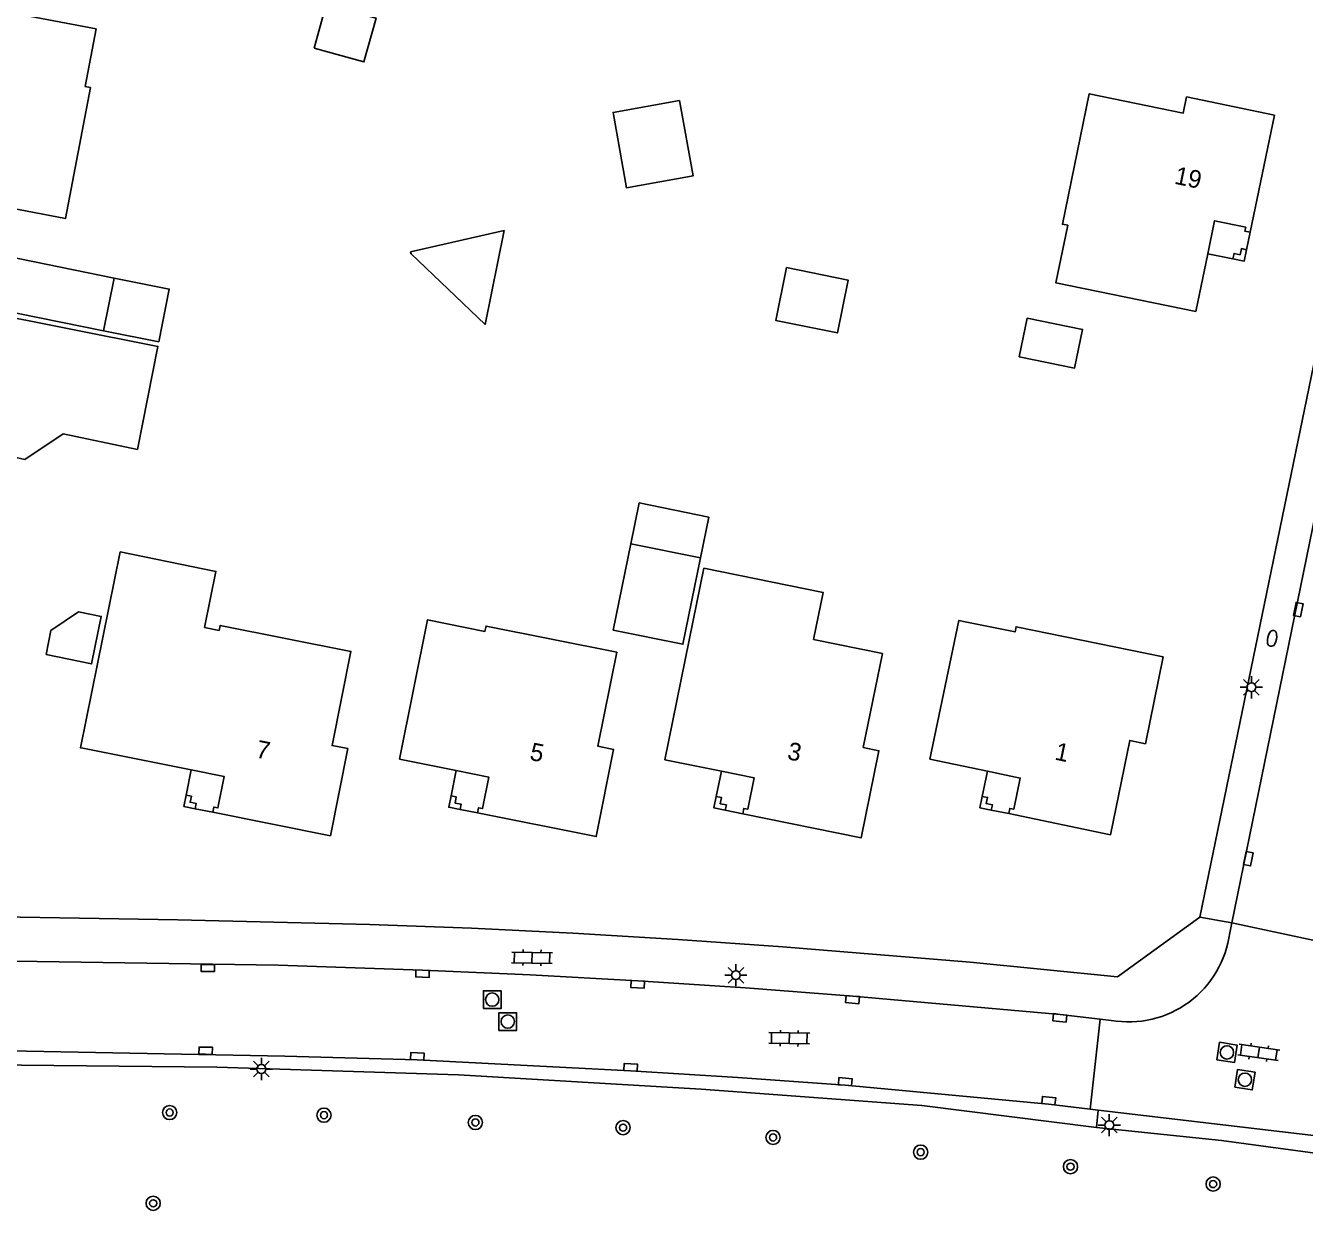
# Model space of a CAD drawing. Extents: x 124000 to 128010, y 398999 to 403000.
# Drawn here: x 127764.8 to 127836.8, y 399798.4 to 399865.1 of the extents above; entities that cross this region are included whole.
import ezdxf

# ---------------------------------------------------------------- set-up
doc = ezdxf.new("R2010")
doc.units = 0
for name, color, linetype in [('gg-anno-huisnummerreeks BGT', 7, 'Continuous'), ('gg-bbg-bijgebouw', 7, 'Continuous'), ('gg-bbg-gedigitaliseerde bebouwing', 7, 'Continuous'), ('gg-bbg-gedigitaliseerde bijgebouw', 7, 'Continuous'), ('gg-bbg-hoofdgebouw', 7, 'Continuous'), ('gg-bbg-luifel en loopbrug', 7, 'Continuous'), ('gg-bbg-onder overbouw', 7, 'Continuous'), ('gg-bbg-pand overbouw', 7, 'Continuous'), ('gg-bbg-pilaar onder overbouw', 7, 'Continuous'), ('gg-bbg-pilaar pand', 7, 'Continuous'), ('gg-knt-verharding', 7, 'Continuous'), ('gt-grn-groengrens', 7, 'Continuous'), ('gt-grn-weggrens', 7, 'Continuous'), ('gt-symb-boom', 7, 'Continuous'), ('gt-symb-brandkraan', 7, 'Continuous'), ('gt-symb-klinker verharding', 7, 'Continuous'), ('gt-symb-kolk', 7, 'Continuous'), ('gt-symb-lichtmast', 7, 'Continuous'), ('gt-symb-rioolschacht', 7, 'Continuous')]:
    doc.layers.add(name, color=color, linetype=linetype)

# ---------------------------------------------------------------- blocks, each defined once
blk = doc.blocks.new('gt0-LMAST')
at = {"layer": 'gt-symb-lichtmast'}
for p, q in [((-0.182, 0.173), (-0.447, 0.438)), ((-0.005, 0.246), (-0.005, 0.621)), ((0.172, 0.173), (0.437, 0.438)), ((-0.255, -0.004), (-0.63, -0.004)), ((-0.182, -0.181), (-0.447, -0.446)), ((-0.005, -0.254), (-0.005, -0.629)), ((0.437, -0.446), (0.172, -0.181)), ((0.245, -0.004), (0.62, -0.004))]:
    blk.add_line(p, q, dxfattribs=at)
blk.add_circle((-0.005, -0.004), 0.25, dxfattribs=at)
blk = doc.blocks.new('gt0-BOOM')
at = {"layer": 'gt-symb-boom'}
for radius in [0.4, 0.2]:
    blk.add_circle((0, 0), radius, dxfattribs=at)
blk = doc.blocks.new('gt0-RS')
at = {"layer": 'gt-symb-rioolschacht'}
blk.add_lwpolyline([(-0.5, -0.5), (0.5, -0.5), (0.5, 0.5), (-0.5, 0.5)], close=True, dxfattribs=at)
blk.add_circle((0, 0), 0.375, dxfattribs=at)
blk = doc.blocks.new('gt0-KOLK')
at = {"layer": 'gt-symb-kolk'}
blk.add_lwpolyline([(0, 0), (0.375, 0), (0.375, 0.4), (-0.375, 0.4), (-0.375, 0), (0, 0)], dxfattribs=at)
blk = doc.blocks.new('gt0-KL1')
at = {"layer": 'gt-symb-klinker verharding'}
for p, q in [((-1.15, 0.3), (1.15, 0.3)), ((-1, -0.3), (-1, 0.3)), ((-0.5, 0.3), (-0.5, 0.45)), ((0, -0.3), (0, 0.3)), ((0.5, 0.3), (0.5, 0.45)), ((1, -0.3), (1, 0.3)), ((-1.15, -0.3), (1.15, -0.3)), ((-0.5, -0.45), (-0.5, -0.3)), ((0.5, -0.45), (0.5, -0.3))]:
    blk.add_line(p, q, dxfattribs=at)
blk = doc.blocks.new('gt0-BR')
at = {"layer": 'gt-symb-brandkraan'}
for centre, radius, start, end in [((-0.244, 0), 0.206, 107.56694, 252.43307), ((0.599, -2.664), 3, 106.89205, 107.56694), ((0, -0.691), 0.938, 73.10799, 106.89205), ((-0.599, -2.664), 3, 72.43309, 73.10799), ((0.244, 0), 0.206, 287.56695, 72.43309), ((0.599, 2.664), 3, 252.43307, 253.10797), ((0, 0.691), 0.938, 253.10797, 286.89206), ((-0.599, 2.664), 3, 286.89206, 287.56695)]:
    blk.add_arc(centre, radius, start, end, dxfattribs=at)

msp = doc.modelspace()

# ---------------------------------------------------------------- linework, layer by layer
at = {"layer": 'gg-bbg-bijgebouw'}
for p, q in [((127769.784, 399850.904), (127769.181, 399847.945)), ((127769.181, 399847.945), (127762.288, 399849.337))]:
    msp.add_line(p, q, dxfattribs=at)
msp.add_lwpolyline([(127762.288, 399849.337), (127762.891, 399852.31), (127769.784, 399850.904)], dxfattribs=at)
at = {"layer": 'gg-bbg-gedigitaliseerde bebouwing'}
for p, q in [((127802.386, 399831.646), (127800.786, 399823.808)), ((127774.867, 399831.242), (127775.694, 399831.076)), ((127813.029, 399829.788), (127809.158, 399830.574))]:
    msp.add_line(p, q, dxfattribs=at)
for points in [[(127830.679, 399849.04), (127822.796, 399850.641), (127823.463, 399853.88), (127823.17, 399853.94), (127824.678, 399861.283), (127829.966, 399860.198), (127830.153, 399861.105), (127835.104, 399860.079)], [(127770.126, 399835.502), (127775.511, 399834.405), (127774.867, 399831.242)], [(127809.158, 399830.574), (127809.695, 399833.22), (127802.982, 399834.582), (127802.386, 399831.646)], [(127815.696, 399823.848), (127817.338, 399831.644), (127817.692, 399831.57)], [(127817.692, 399831.57), (127820.5, 399831), (127820.559, 399831.291), (127828.84, 399829.598)]]:
    msp.add_lwpolyline(points, dxfattribs=at)
at = {"layer": 'gg-bbg-gedigitaliseerde bijgebouw'}
for p, q in [((127797.88, 399831.107), (127798.873, 399835.961)), ((127798.873, 399835.961), (127802.789, 399835.16))]:
    msp.add_line(p, q, dxfattribs=at)
for points in [[(127781.041, 399863.85), (127781.721, 399866.311), (127784.522, 399865.538), (127783.842, 399863.077), (127781.041, 399863.85)], [(127801.616, 399860.898), (127802.369, 399856.661), (127798.62, 399855.995), (127797.867, 399860.232), (127801.616, 399860.898)], [(127791.736, 399853.598), (127790.674, 399848.307), (127786.497, 399852.282), (127786.47, 399852.38), (127791.736, 399853.598)], [(127807.635, 399851.501), (127807.028, 399848.533), (127810.501, 399847.823), (127811.108, 399850.791), (127807.635, 399851.501)], [(127821.182, 399848.663), (127824.298, 399848.026), (127823.853, 399845.847), (127820.736, 399846.484), (127821.182, 399848.663)], [(127802.789, 399835.16), (127801.796, 399830.307), (127797.88, 399831.107)], [(127765.945, 399829.726), (127766.223, 399831.087), (127767.766, 399832.136), (127769.053, 399831.873), (127768.507, 399829.202), (127765.945, 399829.726)]]:
    msp.add_lwpolyline(points, dxfattribs=at)
at = {"layer": 'gg-bbg-hoofdgebouw'}
for p, q in [((127833.738, 399853.488), (127835.104, 399860.079)), ((127831.346, 399852.279), (127830.679, 399849.04)), ((127774.116, 399823.236), (127767.928, 399824.473)), ((127789.035, 399823.196), (127785.849, 399823.837)), ((127803.97, 399823.159), (127800.786, 399823.808)), ((127815.696, 399823.848), (127818.947, 399823.163)), ((127781.956, 399819.528), (127775.332, 399820.851))]:
    msp.add_line(p, q, dxfattribs=at)
for points in [[(127756.657, 399855.32), (127761.57, 399854.389), (127761.738, 399855.273), (127767.043, 399854.265), (127768.443, 399861.633), (127768.148, 399861.689), (127768.763, 399864.931), (127760.903, 399866.422), (127760.297, 399863.229), (127758.23, 399863.622), (127756.657, 399855.32)], [(127762.236, 399849.057), (127772.24, 399847.07), (127771.087, 399841.263)], [(127771.087, 399841.263), (127766.906, 399842.138), (127764.757, 399840.707), (127764.099, 399840.845), (127763.415, 399837.42), (127762.817, 399837.538), (127762.627, 399836.652), (127758.214, 399837.516), (127758.388, 399838.404), (127753.398, 399839.396), (127754.894, 399847.049), (127759.344, 399846.165)], [(127770.126, 399835.502), (127767.881, 399824.482), (127767.928, 399824.473)], [(127775.694, 399831.076), (127775.753, 399831.37), (127783.108, 399829.903), (127782.052, 399824.607), (127782.935, 399824.431), (127781.956, 399819.528)], [(127790.239, 399820.811), (127796.923, 399819.483), (127797.899, 399824.387), (127797.016, 399824.563), (127798.072, 399829.859), (127790.717, 399831.326), (127790.658, 399831.032), (127787.423, 399831.681), (127785.849, 399823.837)], [(127805.167, 399820.771), (127811.843, 399819.417), (127812.837, 399824.317), (127811.955, 399824.496), (127813.029, 399829.788)], [(127820.14, 399820.774), (127825.879, 399819.589), (127826.957, 399824.896), (127827.837, 399824.709), (127828.84, 399829.598)]]:
    msp.add_lwpolyline(points, dxfattribs=at)
at = {"layer": 'gg-bbg-luifel en loopbrug'}
for points in [[(127769.784, 399850.904), (127772.879, 399850.289), (127772.291, 399847.327), (127769.181, 399847.945)], [(127798.873, 399835.961), (127799.342, 399838.256), (127803.258, 399837.455), (127802.789, 399835.16)]]:
    msp.add_lwpolyline(points, dxfattribs=at)
at = {"layer": 'gg-bbg-onder overbouw'}
for points in [[(127831.346, 399852.279), (127831.729, 399854.142), (127833.491, 399853.774), (127833.444, 399853.549), (127833.738, 399853.488)], [(127774.116, 399823.236), (127775.979, 399822.863), (127775.626, 399821.098), (127775.391, 399821.145), (127775.332, 399820.851)], [(127789.035, 399823.196), (127790.876, 399822.825), (127790.524, 399821.06), (127790.298, 399821.105), (127790.239, 399820.811)], [(127805.167, 399820.771), (127805.227, 399821.065), (127805.452, 399821.019), (127805.813, 399822.783), (127803.97, 399823.159)], [(127818.947, 399823.163), (127820.795, 399822.777), (127820.426, 399821.02), (127820.201, 399821.067), (127820.14, 399820.774)]]:
    msp.add_lwpolyline(points, dxfattribs=at)
at = {"layer": 'gg-bbg-pand overbouw'}
for p, q in [((127833.535, 399852.508), (127833.738, 399853.488)), ((127832.767, 399852.004), (127831.346, 399852.279)), ((127774.116, 399823.236), (127773.832, 399821.814)), ((127788.749, 399821.773), (127789.035, 399823.196)), ((127803.679, 399821.736), (127803.97, 399823.159)), ((127818.947, 399823.163), (127818.655, 399821.744)), ((127774.342, 399821.049), (127775.332, 399820.851)), ((127789.258, 399821.008), (127790.239, 399820.811)), ((127804.187, 399820.97), (127805.167, 399820.771)), ((127819.161, 399820.976), (127820.14, 399820.774))]:
    msp.add_line(p, q, dxfattribs=at)
at = {"layer": 'gg-bbg-pilaar onder overbouw'}
for points in [[(127832.767, 399852.004), (127832.828, 399852.298), (127833.17, 399852.227), (127833.241, 399852.569), (127833.535, 399852.508)], [(127773.832, 399821.814), (127774.127, 399821.755), (127774.058, 399821.412), (127774.401, 399821.343), (127774.342, 399821.049)], [(127789.258, 399821.008), (127789.317, 399821.302), (127788.974, 399821.371), (127789.043, 399821.714), (127788.749, 399821.773)], [(127804.187, 399820.97), (127804.247, 399821.264), (127803.904, 399821.334), (127803.973, 399821.676), (127803.679, 399821.736)], [(127818.655, 399821.744), (127818.949, 399821.684), (127818.878, 399821.34), (127819.221, 399821.27), (127819.161, 399820.976)]]:
    msp.add_lwpolyline(points, dxfattribs=at)
at = {"layer": 'gg-bbg-pilaar pand'}
for points in [[(127832.767, 399852.004), (127833.403, 399851.872), (127833.535, 399852.508)], [(127774.342, 399821.049), (127773.705, 399821.176), (127773.832, 399821.814)], [(127788.749, 399821.773), (127788.621, 399821.136), (127789.258, 399821.008)], [(127803.679, 399821.736), (127803.55, 399821.099), (127804.187, 399820.97)], [(127819.161, 399820.976), (127818.524, 399821.107), (127818.655, 399821.744)]]:
    msp.add_lwpolyline(points, dxfattribs=at)
at = {"layer": 'gg-knt-verharding'}
for p, q in [((127830.9, 399814.952), (127849.151, 399903.516)), ((127839.31, 399846.968), (127832.696, 399814.622)), ((127832.696, 399814.622), (127832.582, 399814.064)), ((127832.696, 399814.622), (127837.533, 399813.588)), ((127824.721, 399804.147), (127825.289, 399809.213)), ((127825.289, 399809.213), (127825.911, 399809.14)), ((127824.721, 399804.147), (127825.185, 399804.092)), ((127825.185, 399804.092), (127825.082, 399803.107)), ((127825.185, 399804.092), (127840.585, 399802.263))]:
    msp.add_line(p, q, dxfattribs=at)
for points in [[(127744.416, 399818.487), (127757.827, 399815.061), (127773.362, 399814.798), (127784.179, 399814.541), (127789.894, 399814.322), (127795.607, 399814.045), (127801.518, 399813.691), (127807.425, 399813.283), (127817.978, 399812.422), (127826.262, 399811.597), (127830.9, 399814.952)], [(127744.772, 399815.852), (127754.971, 399813.238), (127755.943, 399813.063), (127758, 399812.795), (127760.064, 399812.591), (127762.977, 399812.481), (127779.007, 399812.239), (127787.148, 399811.966), (127793.209, 399811.693), (127799.267, 399811.368), (127805.319, 399810.965), (127811.367, 399810.505), (127823.04, 399809.479), (127825.289, 399809.213)], [(127743.196, 399811.021), (127752.398, 399808.704), (127755.404, 399808.068), (127756.889, 399807.837), (127758.381, 399807.664), (127760.145, 399807.53), (127761.913, 399807.458), (127779.393, 399807.134), (127786.842, 399806.915), (127798.852, 399806.294), (127804.892, 399805.921), (127810.927, 399805.487), (127822.373, 399804.426), (127824.721, 399804.147)], [(127838.503, 399801.513), (127832.123, 399802.371), (127825.082, 399803.107)]]:
    msp.add_lwpolyline(points, dxfattribs=at)
msp.add_arc((127826.9, 399814.781), 5.727, 260.05291, 352.81066, dxfattribs=at)
at = {"layer": 'gt-grn-groengrens'}
msp.add_lwpolyline([(127825.082, 399803.107), (127815.257, 399804.344), (127802.821, 399805.262), (127789.162, 399806.073), (127775.563, 399806.512), (127762.706, 399806.632), (127757.622, 399806.814), (127755.191, 399807.288), (127742.765, 399810.266)], dxfattribs=at)
at = {"layer": 'gt-grn-weggrens'}
msp.add_line((127830.9, 399814.952), (127832.696, 399814.622), dxfattribs=at)

# ---------------------------------------------------------------- block references
at = {"layer": 'gt-symb-boom'}
for p in [(127772.905, 399803.952), (127781.592, 399803.807), (127790.118, 399803.393), (127798.432, 399803.103), (127806.877, 399802.551), (127815.185, 399801.723), (127823.621, 399800.907), (127831.651, 399799.926), (127771.978, 399798.845)]:
    msp.add_blockref('gt0-BOOM', p, dxfattribs=at)
at = {"layer": 'gt-symb-brandkraan', "rotation": 78.34159837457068}
msp.add_blockref('gt0-BR', (127834.97, 399830.634), dxfattribs=at)
at = {"layer": 'gt-symb-klinker verharding'}
for p, rotation in [((127793.304, 399812.662), -1.1457628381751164), ((127807.786, 399808.134), -1.1457628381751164), ((127834.217, 399807.335), -8.162509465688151)]:
    msp.add_blockref('gt0-KL1', p, dxfattribs=dict(at, rotation=rotation))
at = {"layer": 'gt-symb-kolk'}
for p, rotation in [((127836.641, 399832.216), 78.34159837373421), ((127833.834, 399818.195), 78.34159837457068), ((127775.053, 399812.288), 179.3124836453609), ((127787.148, 399811.966), 177.70709950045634), ((127799.267, 399811.366), 176.55950512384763), ((127811.367, 399810.505), 175.46947943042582), ((127823.04, 399809.479), 173.74206608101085), ((127774.928, 399807.23), -0.9166542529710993), ((127786.841, 399806.915), -2.1783688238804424), ((127798.852, 399806.294), -3.3832876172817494), ((127810.927, 399805.487), -4.587625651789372), ((127822.373, 399804.426), -6.030008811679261)]:
    msp.add_blockref('gt0-KOLK', p, dxfattribs=dict(at, rotation=rotation))
at = {"layer": 'gt-symb-lichtmast'}
for p in [(127833.811, 399827.891), (127804.787, 399811.686), (127778.072, 399806.402), (127825.811, 399803.249)]:
    msp.add_blockref('gt0-LMAST', p, dxfattribs=at)
at = {"layer": 'gt-symb-rioolschacht'}
for p in [(127791.065, 399810.306), (127791.939, 399809.071)]:
    msp.add_blockref('gt0-RS', p, dxfattribs=at)
for p, rotation in [((127832.43, 399807.335), -9.094804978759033), ((127833.441, 399805.801), -9.094804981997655)]:
    msp.add_blockref('gt0-RS', p, dxfattribs=dict(at, rotation=rotation))

# ---------------------------------------------------------------- texts
at = {"layer": 'gg-anno-huisnummerreeks BGT'}
for s, rotation, p in [('19', 348.3, (127829.427, 399856.228)), ('7', 348.7, (127777.712, 399823.945)), ('5', 348.8, (127793.132, 399823.804)), ('3', 348.5, (127807.628, 399823.843)), ('1', 348.3, (127822.691, 399823.821))]:
    msp.add_text(s, height=1, rotation=rotation, dxfattribs=at).set_placement(p)

doc.saveas('drawing.dxf')
